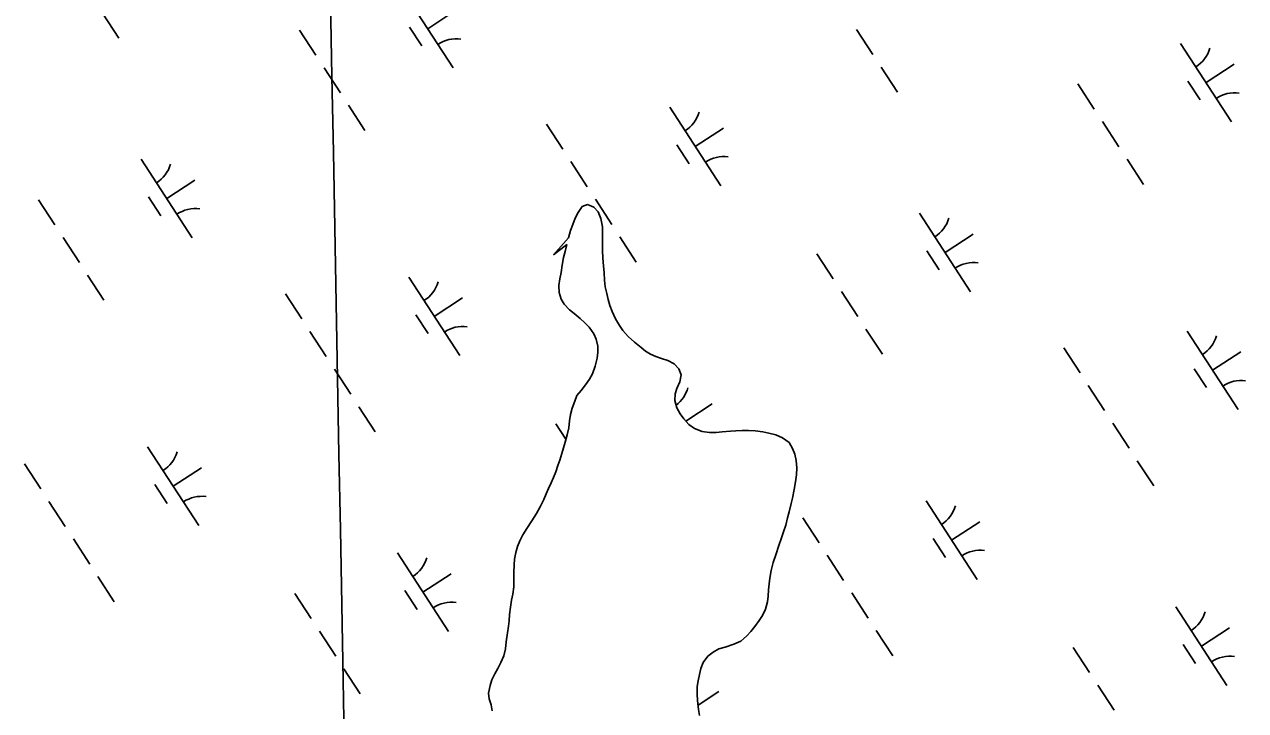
# Model space of a CAD drawing. Extents: x 3953924 to 3974542, y 193747 to 216192.
# Drawn here: x 3962365 to 3963017, y 204135 to 204501 of the extents above; entities that cross this region are included whole.
import ezdxf

# ---------------------------------------------------------------- set-up
doc = ezdxf.new("R2010")
doc.units = 0
doc.layers.add('V-GRID-MAJR', color=7, linetype='Continuous')
doc.layers.add('V-WETL-SWMP', color=7, linetype='Continuous')

msp = doc.modelspace()

# ---------------------------------------------------------------- linework, layer by layer
at = {"layer": 'V-GRID-MAJR'}
msp.add_spline([(3962589.82, 201207.1), (3962493.71, 206368.64), (3962380.88, 212428.56), (3962369.25, 213053.16)], degree=3, dxfattribs=at)
at = {"layer": 'V-WETL-SWMP'}
for p, q in [((3962566.48, 204519.97), (3962593.76, 204478.06)), ((3962406.52, 204507.31), (3962415.25, 204493.9)), ((3962580.12, 204499.01), (3962595.21, 204508.83)), ((3962511.73, 204498.29), (3962520.46, 204484.88)), ((3962570.38, 204499.83), (3962576.93, 204489.78)), ((3962809.14, 204498.59), (3962817.87, 204485.18)), ((3962982.2, 204491.14), (3963009.48, 204449.23)), ((3962524.82, 204478.17), (3962533.55, 204464.77)), ((3962822.24, 204478.48), (3962830.96, 204465.07)), ((3962995.84, 204470.18), (3963010.92, 204480)), ((3962927.44, 204469.46), (3962936.17, 204456.05)), ((3962986.1, 204471), (3962992.64, 204460.95)), ((3962537.91, 204458.06), (3962546.64, 204444.65)), ((3962709.37, 204457.01), (3962736.65, 204415.1)), ((3962940.54, 204449.34), (3962949.26, 204435.93)), ((3962643.55, 204448.07), (3962652.28, 204434.67)), ((3962723.01, 204436.05), (3962738.1, 204445.87)), ((3962713.27, 204436.87), (3962719.82, 204426.82)), ((3962427.08, 204429.22), (3962454.36, 204387.32)), ((3962953.63, 204429.23), (3962962.36, 204415.82)), ((3962656.65, 204427.96), (3962665.37, 204414.55)), ((3962440.72, 204408.27), (3962455.8, 204418.09)), ((3962372.32, 204407.54), (3962381.05, 204394.13)), ((3962430.98, 204409.09), (3962437.52, 204399.03)), ((3962662.58, 204403.94), (3962660.42, 204400.88)), ((3962665.54, 204405.14), (3962662.58, 204403.94)), ((3962668.78, 204403.57), (3962665.54, 204405.14)), ((3962671.17, 204401.18), (3962668.78, 204403.57)), ((3962669.74, 204407.85), (3962678.47, 204394.44)), ((3962658.94, 204397.72), (3962657.62, 204394.39)), ((3962660.42, 204400.88), (3962658.94, 204397.72)), ((3962672.52, 204397.63), (3962671.17, 204401.18)), ((3962673.44, 204393.16), (3962672.52, 204397.63)), ((3962842.79, 204400.39), (3962870.07, 204358.49)), ((3962656.46, 204391.23), (3962655.3, 204387.31)), ((3962657.62, 204394.39), (3962656.46, 204391.23)), ((3962673.54, 204389.39), (3962673.44, 204393.16)), ((3962385.42, 204387.43), (3962394.14, 204374.02)), ((3962655.3, 204387.31), (3962647.24, 204378.24)), ((3962647.24, 204378.24), (3962654.39, 204383.72)), ((3962654.39, 204383.72), (3962653.48, 204380.05)), ((3962673.44, 204384.44), (3962673.54, 204389.39)), ((3962673.45, 204380.58), (3962673.44, 204384.44)), ((3962682.83, 204387.73), (3962691.56, 204374.32)), ((3962856.43, 204379.44), (3962871.52, 204389.26)), ((3962652.66, 204376.79), (3962651.91, 204372.61)), ((3962653.48, 204380.05), (3962652.66, 204376.79)), ((3962673.71, 204376.47), (3962673.45, 204380.58)), ((3962788.04, 204378.71), (3962796.77, 204365.3)), ((3962846.69, 204380.26), (3962853.24, 204370.2)), ((3962651.91, 204372.61), (3962651.33, 204368.77)), ((3962674.04, 204372.35), (3962673.71, 204376.47)), ((3962674.31, 204368.49), (3962674.04, 204372.35)), ((3962398.51, 204367.32), (3962407.24, 204353.91)), ((3962569.97, 204366.26), (3962597.25, 204324.36)), ((3962650.68, 204365.43), (3962650.11, 204361.83)), ((3962651.33, 204368.77), (3962650.68, 204365.43)), ((3962674.56, 204364.63), (3962674.31, 204368.49)), ((3962675, 204361.01), (3962674.56, 204364.63)), ((3962504.15, 204357.33), (3962512.88, 204343.92)), ((3962650.11, 204361.83), (3962650.29, 204358.05)), ((3962650.29, 204358.05), (3962651.39, 204354.51)), ((3962675.77, 204357.48), (3962675, 204361.01)), ((3962676.54, 204354.27), (3962675.77, 204357.48)), ((3962801.13, 204358.6), (3962809.86, 204345.19)), ((3962583.61, 204345.31), (3962598.69, 204355.13)), ((3962651.39, 204354.51), (3962653.02, 204351.88)), ((3962653.02, 204351.88), (3962655.89, 204348.8)), ((3962677.49, 204351.07), (3962676.54, 204354.27)), ((3962678.6, 204347.95), (3962677.49, 204351.07)), ((3962573.87, 204346.13), (3962580.41, 204336.07)), ((3962655.89, 204348.8), (3962658.37, 204346.83)), ((3962658.37, 204346.83), (3962661.51, 204344.25)), ((3962661.51, 204344.25), (3962664.06, 204341.94)), ((3962680.37, 204343.97), (3962678.6, 204347.95)), ((3962664.06, 204341.94), (3962666.45, 204339.46)), ((3962666.45, 204339.46), (3962668.9, 204336.06)), ((3962682.57, 204340.4), (3962680.37, 204343.97)), ((3962684.36, 204337.77), (3962682.57, 204340.4)), ((3962687.15, 204334.61), (3962684.36, 204337.77)), ((3962814.22, 204338.49), (3962822.95, 204325.08)), ((3962517.24, 204337.22), (3962525.97, 204323.81)), ((3962668.9, 204336.06), (3962670.18, 204333.18)), ((3962670.18, 204333.18), (3962670.95, 204329.31)), ((3962690.53, 204331.61), (3962687.15, 204334.61)), ((3962694.08, 204328.61), (3962690.53, 204331.61)), ((3962985.68, 204337.43), (3963012.96, 204295.53)), ((3962671.05, 204326.12), (3962670.57, 204323.03)), ((3962670.95, 204329.31), (3962671.05, 204326.12)), ((3962696.48, 204326.8), (3962694.08, 204328.61)), ((3962699.21, 204325.07), (3962696.48, 204326.8)), ((3962701.95, 204323.84), (3962699.21, 204325.07)), ((3962919.86, 204328.5), (3962928.59, 204315.09)), ((3962999.32, 204316.48), (3963014.41, 204326.3)), ((3962669.57, 204318.77), (3962668.14, 204314.52)), ((3962670.57, 204323.03), (3962669.57, 204318.77)), ((3962704.95, 204322.78), (3962701.95, 204323.84)), ((3962708.45, 204321.7), (3962704.95, 204322.78)), ((3962711.77, 204319.96), (3962708.45, 204321.7)), ((3962714.24, 204317.23), (3962711.77, 204319.96)), ((3962530.33, 204317.1), (3962539.06, 204303.69)), ((3962666.58, 204311.7), (3962664.43, 204308.8)), ((3962668.14, 204314.52), (3962666.58, 204311.7)), ((3962715.52, 204314.1), (3962714.24, 204317.23)), ((3962714.77, 204310.34), (3962715.52, 204314.1)), ((3962989.58, 204317.3), (3962996.13, 204307.24)), ((3962662.02, 204305.75), (3962659.87, 204302.94)), ((3962664.43, 204308.8), (3962662.02, 204305.75)), ((3962712.39, 204303.93), (3962713.28, 204306.85)), ((3962713.28, 204306.85), (3962714.77, 204310.34)), ((3962932.96, 204308.39), (3962941.69, 204294.98)), ((3962658.64, 204299.94), (3962657.31, 204296.28)), ((3962659.87, 204302.94), (3962658.64, 204299.94)), ((3962712.07, 204300.42), (3962712.39, 204303.93)), ((3962713.25, 204296.45), (3962712.07, 204300.42)), ((3962718.04, 204289.35), (3962732.11, 204298.51)), ((3962543.43, 204296.99), (3962552.16, 204283.58)), ((3962656.32, 204292.94), (3962655.83, 204289.51)), ((3962657.31, 204296.28), (3962656.32, 204292.94)), ((3962715.03, 204293.23), (3962713.25, 204296.45)), ((3962716.99, 204290.51), (3962715.03, 204293.23)), ((3962648.63, 204287.97), (3962653.99, 204279.74)), ((3962655.43, 204285.75), (3962654.68, 204282.07)), ((3962655.83, 204289.51), (3962655.43, 204285.75)), ((3962719.62, 204287.61), (3962716.99, 204290.51)), ((3962722.68, 204285.37), (3962719.62, 204287.61)), ((3962946.05, 204288.27), (3962954.78, 204274.86)), ((3962654.68, 204282.07), (3962653.52, 204278.15)), ((3962726.76, 204283.86), (3962722.68, 204285.37)), ((3962730.6, 204283.28), (3962726.76, 204283.86)), ((3962734.21, 204283.3), (3962730.6, 204283.28)), ((3962737.32, 204283.57), (3962734.21, 204283.3)), ((3962741.77, 204283.99), (3962737.32, 204283.57)), ((3962744.79, 204284.1), (3962741.77, 204283.99)), ((3962748.07, 204284.29), (3962744.79, 204284.1)), ((3962751.42, 204284.31), (3962748.07, 204284.29)), ((3962755.02, 204284.07), (3962751.42, 204284.31)), ((3962759.21, 204283.65), (3962755.02, 204284.07)), ((3962762.38, 204282.92), (3962759.21, 204283.65)), ((3962766.05, 204281.93), (3962762.38, 204282.92)), ((3962769.71, 204280.35), (3962766.05, 204281.93)), ((3962773.1, 204277.85), (3962769.71, 204280.35)), ((3962430.56, 204275.52), (3962457.84, 204233.61)), ((3962652.62, 204274.98), (3962651.72, 204272.07)), ((3962653.52, 204278.15), (3962652.62, 204274.98)), ((3962775.05, 204274.71), (3962773.1, 204277.85)), ((3962776.17, 204271.67), (3962775.05, 204274.71)), ((3962364.74, 204266.59), (3962373.47, 204253.18)), ((3962650.65, 204268.56), (3962649.67, 204265.65)), ((3962651.72, 204272.07), (3962650.65, 204268.56)), ((3962776.86, 204268.3), (3962776.17, 204271.67)), ((3962777.2, 204264.43), (3962776.86, 204268.3)), ((3962959.14, 204268.16), (3962967.87, 204254.75)), ((3962444.2, 204254.57), (3962459.29, 204264.39)), ((3962648.51, 204262.23), (3962647.28, 204259.24)), ((3962649.67, 204265.65), (3962648.51, 204262.23)), ((3962776.55, 204256.82), (3962777.13, 204260.58)), ((3962777.13, 204260.58), (3962777.2, 204264.43)), ((3962434.46, 204255.39), (3962441.01, 204245.33)), ((3962644.73, 204253.33), (3962643.42, 204250.42)), ((3962646.05, 204256.33), (3962644.73, 204253.33)), ((3962647.28, 204259.24), (3962646.05, 204256.33)), ((3962775.88, 204252.72), (3962776.55, 204256.82)), ((3962377.84, 204246.47), (3962386.57, 204233.06)), ((3962642.1, 204247.51), (3962640.27, 204243.61)), ((3962643.42, 204250.42), (3962642.1, 204247.51)), ((3962774.23, 204245.29), (3962774.96, 204248.21)), ((3962774.96, 204248.21), (3962775.88, 204252.72)), ((3962846.28, 204246.69), (3962873.56, 204204.78)), ((3962638.27, 204239.96), (3962635.68, 204235.98)), ((3962640.27, 204243.61), (3962638.27, 204239.96)), ((3962772.24, 204237.61), (3962773.14, 204240.86)), ((3962773.14, 204240.86), (3962774.23, 204245.29)), ((3962635.68, 204235.98), (3962633.08, 204232.01)), ((3962770.16, 204230.1), (3962771.32, 204233.77)), ((3962771.32, 204233.77), (3962772.24, 204237.61)), ((3962780.46, 204237.75), (3962789.19, 204224.35)), ((3962859.92, 204225.73), (3962875, 204235.55)), ((3962630.92, 204228.52), (3962629.26, 204225.37)), ((3962633.08, 204232.01), (3962630.92, 204228.52)), ((3962768.92, 204226.52), (3962770.16, 204230.1)), ((3962390.93, 204226.36), (3962399.66, 204212.95)), ((3962628.11, 204222.29), (3962627.21, 204219.12)), ((3962629.26, 204225.37), (3962628.11, 204222.29)), ((3962765.98, 204217.86), (3962767.67, 204222.85)), ((3962767.67, 204222.85), (3962768.92, 204226.52)), ((3962850.18, 204226.55), (3962856.73, 204216.5)), ((3962563.98, 204218.9), (3962591.26, 204177)), ((3962626.47, 204215.61), (3962626.25, 204212.51)), ((3962627.21, 204219.12), (3962626.47, 204215.61)), ((3962763.56, 204209.52), (3962764.73, 204213.77)), ((3962764.73, 204213.77), (3962765.98, 204217.86)), ((3962793.55, 204217.64), (3962802.28, 204204.23)), ((3962577.62, 204197.95), (3962592.71, 204207.77)), ((3962626.25, 204212.51), (3962626.08, 204208.41)), ((3962626.08, 204208.41), (3962626.17, 204203.96)), ((3962762.81, 204205.42), (3962763.56, 204209.52)), ((3962404.02, 204206.24), (3962412.75, 204192.83)), ((3962626.1, 204200.77), (3962625.61, 204196.84)), ((3962626.17, 204203.96), (3962626.1, 204200.77)), ((3962762.18, 204199.14), (3962762.5, 204202.32)), ((3962762.5, 204202.32), (3962762.81, 204205.42)), ((3962509.23, 204197.22), (3962517.96, 204183.81)), ((3962567.88, 204198.77), (3962574.43, 204188.71)), ((3962625.61, 204196.84), (3962624.96, 204193.67)), ((3962761.64, 204192.78), (3962761.95, 204195.88)), ((3962761.95, 204195.88), (3962762.18, 204199.14)), ((3962806.65, 204197.53), (3962815.37, 204184.12)), ((3962624.3, 204189.91), (3962623.8, 204185.98)), ((3962624.96, 204193.67), (3962624.3, 204189.91)), ((3962758.9, 204185.45), (3962760.56, 204188.86)), ((3962760.56, 204188.86), (3962761.64, 204192.78)), ((3962979.7, 204190.07), (3963006.98, 204148.17)), ((3962623.57, 204182.71), (3962623.26, 204179.7)), ((3962623.8, 204185.98), (3962623.57, 204182.71)), ((3962754.93, 204179.58), (3962757.25, 204182.89)), ((3962757.25, 204182.89), (3962758.9, 204185.45)), ((3962522.32, 204177.11), (3962531.05, 204163.7)), ((3962622.77, 204176.18), (3962622.1, 204171.5)), ((3962623.26, 204179.7), (3962622.77, 204176.18)), ((3962750.47, 204174.46), (3962752.69, 204176.85)), ((3962752.69, 204176.85), (3962754.93, 204179.58)), ((3962819.74, 204177.41), (3962828.47, 204164)), ((3962993.34, 204169.12), (3963008.42, 204178.94)), ((3962622.1, 204171.5), (3962621.77, 204167.65)), ((3962735.66, 204167.62), (3962738.95, 204168.65)), ((3962738.95, 204168.65), (3962743.59, 204170.15)), ((3962743.59, 204170.15), (3962747.31, 204171.84)), ((3962747.31, 204171.84), (3962750.47, 204174.46)), ((3962924.94, 204168.39), (3962933.67, 204154.98)), ((3962983.6, 204169.94), (3962990.15, 204159.88)), ((3962620.78, 204163.98), (3962619.28, 204160.4)), ((3962621.77, 204167.65), (3962620.78, 204163.98)), ((3962727.21, 204160.32), (3962729.71, 204163.71)), ((3962729.71, 204163.71), (3962732.52, 204165.92)), ((3962732.52, 204165.92), (3962735.66, 204167.62)), ((3962535.42, 204157), (3962544.14, 204143.59)), ((3962617.54, 204157.08), (3962615.98, 204154.34)), ((3962619.28, 204160.4), (3962617.54, 204157.08)), ((3962725.24, 204153.9), (3962726.06, 204157.16)), ((3962726.06, 204157.16), (3962727.21, 204160.32)), ((3962614.41, 204151.1), (3962613.43, 204148.1)), ((3962615.98, 204154.34), (3962614.41, 204151.1)), ((3962724.11, 204147.55), (3962724.59, 204150.64)), ((3962724.59, 204150.64), (3962725.24, 204153.9)), ((3962613.43, 204148.1), (3962612.68, 204144.01)), ((3962612.68, 204144.01), (3962613.03, 204140.9)), ((3962724.04, 204143.53), (3962724.11, 204147.55)), ((3962724.3, 204140), (3962724.04, 204143.53)), ((3962724.55, 204137.62), (3962735.6, 204144.81)), ((3962938.04, 204148.28), (3962946.77, 204134.87)), ((3962613.03, 204140.9), (3962613.98, 204137.78)), ((3962613.98, 204137.78), (3962614.5, 204134.5)), ((3962724.8, 204135.29), (3962724.3, 204140)), ((3962725.24, 204132.01), (3962724.8, 204135.29))]:
    msp.add_line(p, q, dxfattribs=at)
for centre, start, end in [((3962595.39, 204475.99), 82.29009, 123.83375), ((3962980.97, 204493.46), 302.29009, 343.83375), ((3963011.1, 204447.16), 82.29009, 123.83375), ((3962708.14, 204459.33), 302.29009, 343.83375), ((3962738.28, 204413.04), 82.29009, 123.83375), ((3962425.85, 204431.55), 302.29009, 343.83375), ((3962455.98, 204385.25), 82.29009, 123.83375), ((3962841.56, 204402.72), 302.29009, 343.83375), ((3962871.7, 204356.42), 82.29009, 123.83375), ((3962568.74, 204368.59), 302.29009, 343.83375), ((3962598.87, 204322.29), 82.29009, 123.83375), ((3962984.45, 204339.76), 302.29009, 343.83375), ((3962702.16, 204311.97), 307.17329, 343.83375), ((3963014.59, 204293.46), 82.29009, 123.83375), ((3962732.3, 204265.67), 88.56077, 91.884), ((3962429.33, 204277.84), 302.29009, 343.83375), ((3962459.47, 204231.55), 82.29009, 123.83375), ((3962845.05, 204249.01), 302.29009, 343.83375), ((3962875.19, 204202.72), 82.29009, 123.83375), ((3962562.75, 204221.23), 302.29009, 343.83375), ((3962592.89, 204174.93), 82.29009, 123.83375), ((3962978.47, 204192.4), 302.29009, 343.83375), ((3963008.61, 204146.1), 82.29009, 123.83375)]:
    msp.add_arc(centre, 17.62, start, end, dxfattribs=at)

doc.saveas('drawing.dxf')
